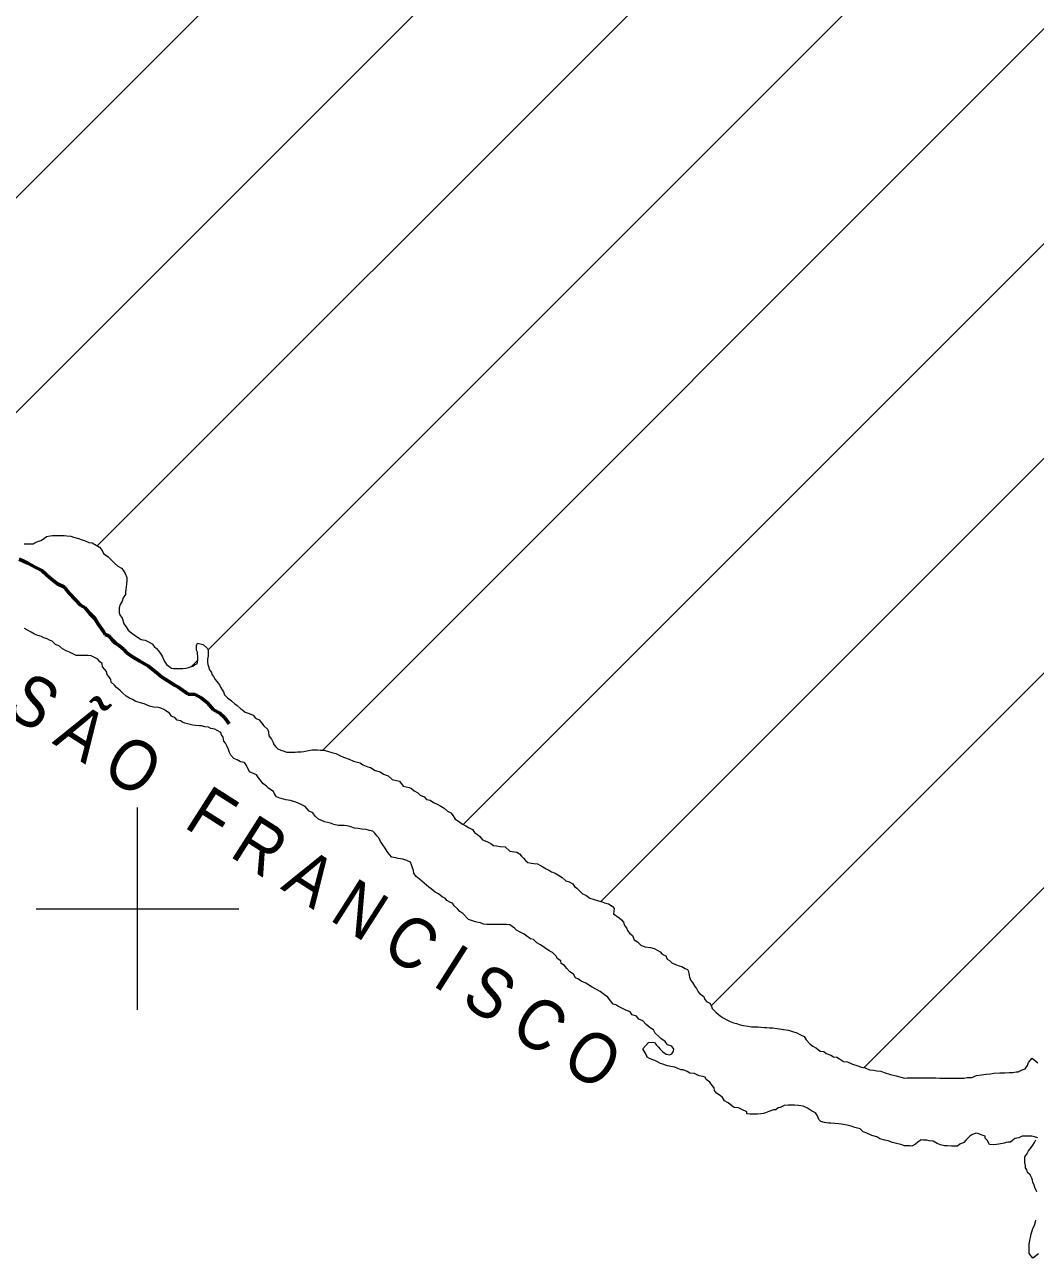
# Model space of a CAD drawing. Extents: x 553962 to 842807, y 8883888 to 9032388.
# Drawn here: x 648886 to 658870, y 8921547 to 8933733 of the extents above; entities that cross this region are included whole.
import ezdxf

# ---------------------------------------------------------------- set-up
doc = ezdxf.new("R2010")
doc.units = 0
doc.header["$LTSCALE"] = 160
doc.linetypes.add('LONG_DASH_SHORT_DASH', pattern=[9.9, 6, -1.2, 1.5, -1.2])
for name, color, linetype, lineweight in [('1', 7, 'Continuous', 13), ('21', 7, 'Continuous', 25), ('22', 7, 'Continuous', 35), ('30', 7, 'Continuous', 13), ('34', 7, 'LONG_DASH_SHORT_DASH', 60)]:
    doc.layers.add(name, color=color, linetype=linetype, lineweight=lineweight)

msp = doc.modelspace()

# ---------------------------------------------------------------- linework, layer by layer
at = {"layer": '1'}
for p, q in [((650000, 8924000), (650000, 8926000)), ((649000, 8925000), (651000, 8925000))]:
    msp.add_line(p, q, dxfattribs=at)
at = {"layer": '21', "lineweight": 13}
for points in [[(648881.2, 8928604.9), (648911.2, 8928604.7), (648948.7, 8928604.5), (648968.7, 8928604.3), (648988.8, 8928619.2), (649026.4, 8928631.5), (649046.5, 8928638.9), (649076.6, 8928658.7), (649101.8, 8928676.1), (649136.9, 8928683.3), (649161.9, 8928688.2), (649201.9, 8928687.9), (649236.9, 8928687.7), (649277, 8928687.4), (649301.9, 8928684.7), (649341.9, 8928679.5), (649369.4, 8928671.8), (649416.8, 8928656.4), (649454.2, 8928643.7), (649476.7, 8928636), (649519, 8928618.2), (649551.5, 8928613), (649591.3, 8928590.2), (649626.2, 8928569.9), (649651, 8928539.7), (649665.8, 8928509.6), (649688.2, 8928491.9), (649710.5, 8928476.8), (649742.8, 8928444), (649772.6, 8928413.8), (649804.9, 8928383.5), (649842.2, 8928363.2), (649859.6, 8928343.1), (649876.8, 8928310.4), (649894.1, 8928270.2), (649893.8, 8928240.2), (649891.1, 8928210.2), (649888.3, 8928177.7), (649885.7, 8928155.1), (649880.5, 8928127.6), (649880.3, 8928105.1), (649860, 8928070.2), (649847.3, 8928037.7), (649829.5, 8928005.3), (649819.3, 8927972.8), (649819, 8927942.8), (649818.9, 8927922.8), (649826.2, 8927902.7), (649848.5, 8927870), (649855.8, 8927849.9), (649865.6, 8927814.8), (649887.9, 8927784.6), (649907.6, 8927751.9), (649944.9, 8927721.6), (649967.3, 8927704), (649999.6, 8927683.7), (650037, 8927658.4), (650076.9, 8927653.2), (650116.8, 8927632.9), (650146.7, 8927617.7), (650164, 8927590), (650186.3, 8927569.8), (650203.7, 8927549.7), (650228.5, 8927519.5), (650248.3, 8927489.3), (650258.1, 8927461.7), (650270.4, 8927439.1), (650287.7, 8927413.9), (650310.1, 8927396.3), (650335, 8927376.1), (650357.4, 8927373.4), (650380, 8927373.3), (650405, 8927373.1), (650425, 8927373), (650447.5, 8927372.8), (650480, 8927375.1), (650505.1, 8927382.5), (650525.1, 8927389.8), (650545.2, 8927394.7), (650567.8, 8927412.1), (650590.4, 8927419.4), (650595.7, 8927454.5), (650595.8, 8927474.5), (650596, 8927494.5), (650593.6, 8927514.6), (650593.8, 8927534.6), (650583.9, 8927554.7), (650584.1, 8927577.2), (650584.2, 8927597.2), (650591.9, 8927622.2), (650649.4, 8927609.3), (650689.1, 8927574), (650699, 8927553.9), (650698.7, 8927521.4), (650698.5, 8927498.8), (650693.3, 8927466.3), (650693.1, 8927436.3)], [(649677.1, 8927362.9), (649654.8, 8927390.6), (649650, 8927420.7), (649627.6, 8927438.3), (649607.8, 8927466), (649575.4, 8927481.2), (649543, 8927496.5), (649513, 8927501.7), (649485.5, 8927501.9), (649445.5, 8927502.1), (649423, 8927502.3), (649393, 8927502.5), (649368.1, 8927515.2), (649328.2, 8927532.9), (649295.8, 8927548.2), (649260.9, 8927565.9), (649231.1, 8927593.7), (649188.7, 8927611.5), (649156.5, 8927641.7), (649131.5, 8927651.9), (649109.1, 8927664.6), (649074.2, 8927677.3), (649051.8, 8927687.5), (649016.8, 8927697.7), (648981.9, 8927710.5), (648949.5, 8927730.7), (648914.7, 8927751), (648882.3, 8927768.7)], [(650693.1, 8927436.3), (650695.4, 8927411.2), (650702.7, 8927391.2), (650712.5, 8927361.1), (650729.8, 8927333.4), (650734.6, 8927313.3), (650749.5, 8927293.2), (650766.8, 8927265.6), (650784.1, 8927242.9), (650808.9, 8927212.7), (650821.2, 8927190.1), (650836, 8927162.5), (650848.4, 8927142.3), (650860.7, 8927112.2), (650890.5, 8927082), (650927.8, 8927054.2), (650962.5, 8927023.9), (650984.9, 8927006.3), (651019.7, 8926973.5), (651042.1, 8926960.8), (651064.5, 8926943.1), (651101.9, 8926927.9), (651141.8, 8926912.6), (651166.6, 8926882.4), (651201.5, 8926867.1), (651223.7, 8926836.9), (651248.5, 8926806.7), (651285.8, 8926773.9), (651295.6, 8926746.3), (651297.8, 8926708.8), (651322.6, 8926676.1), (651339.8, 8926640.9), (651347.2, 8926620.8), (651367, 8926600.7), (651386.9, 8926580.5), (651416.8, 8926565.3), (651449.2, 8926555.1), (651471.6, 8926547.4), (651521.7, 8926547.1), (651559.2, 8926546.8), (651581.7, 8926549.2), (651616.7, 8926551.4), (651641.8, 8926553.8), (651674.3, 8926558.6), (651706.9, 8926565.9), (651726.9, 8926568.2), (651759.4, 8926568), (651779.4, 8926567.9), (651804.5, 8926567.7), (651842, 8926567.5), (651876.9, 8926557.2), (651919.3, 8926541.9), (651959.3, 8926534.2), (652006.6, 8926511.3), (652036.5, 8926496.1), (652091.4, 8926478.2), (652133.8, 8926457.9), (652198.7, 8926442.4), (652226, 8926422.2), (652275.9, 8926401.9), (652303.3, 8926394.2), (652348.2, 8926366.3), (652398.1, 8926351), (652430.4, 8926330.8), (652475.3, 8926312.9), (652517.6, 8926277.6), (652587.5, 8926259.6), (652624.6, 8926211.8), (652684.5, 8926198.9), (652706.9, 8926186.2), (652731.8, 8926166), (652769.2, 8926145.8), (652791.5, 8926123.1), (652831.4, 8926105.3), (652856.2, 8926080.1), (652891.2, 8926072.3), (652926, 8926049.6), (652960.9, 8926031.8), (652998.2, 8926011.6), (653030.6, 8925993.8), (653062.9, 8925963.6), (653095.3, 8925948.3), (653117.6, 8925918.1), (653137.3, 8925885.5), (653172.2, 8925865.2), (653212, 8925834.9), (653244.4, 8925819.7), (653269.3, 8925802), (653309.2, 8925784.2), (653328.9, 8925754), (653358.8, 8925733.8), (653383.6, 8925713.6), (653408.4, 8925680.9), (653450.8, 8925663.1), (653490.7, 8925645.3), (653515.5, 8925625.1), (653548, 8925619.9), (653583, 8925614.6), (653633, 8925611.8), (653677.7, 8925568.9), (653747.6, 8925558.5)], [(652551.7, 8925501.3), (652511.7, 8925509.1), (652489.4, 8925536.8), (652467.1, 8925566.9), (652447.3, 8925597.1), (652425.1, 8925632.3), (652400.3, 8925665), (652383.1, 8925700.2), (652363.2, 8925720.3), (652343.4, 8925745.5), (652323.6, 8925765.7), (652291.1, 8925773.4), (652258.7, 8925783.6), (652216.2, 8925786.4), (652178.7, 8925791.7), (652143.7, 8925796.9), (652108.8, 8925809.7), (652068.9, 8925819.9), (652041.4, 8925822.6), (652003.9, 8925822.9), (651981.4, 8925823), (651938.9, 8925833.3), (651906.5, 8925843.5), (651849.1, 8925858.9), (651826.6, 8925866.6), (651789.2, 8925884.4), (651757, 8925914.6), (651732.2, 8925947.3), (651697.3, 8925962.6), (651677.5, 8925987.8), (651655.1, 8926010.4), (651617.8, 8926030.7), (651565.4, 8926051.1), (651510.5, 8926069), (651465.6, 8926076.8), (651443.1, 8926081.9), (651405.7, 8926092.2), (651373.2, 8926104.9), (651353.5, 8926135.1), (651343.6, 8926157.7), (651316.2, 8926172.9), (651293.8, 8926190.6), (651274, 8926210.7), (651239.2, 8926238.5), (651214.4, 8926268.7), (651194.6, 8926293.9), (651177.3, 8926321.5), (651107.5, 8926352), (651078, 8926414.8), (651055.7, 8926445), (651018.2, 8926450.2), (650983.3, 8926470.5), (650950.9, 8926483.2), (650921.2, 8926516), (650908.9, 8926543.6), (650899.1, 8926573.7), (650886.8, 8926603.8), (650869.6, 8926636.5), (650852.2, 8926656.6), (650847.5, 8926694.2), (650830.2, 8926716.9), (650822.8, 8926742), (650788, 8926759.7), (650763.1, 8926774.9), (650725.6, 8926780.2), (650703.2, 8926792.8), (650665.7, 8926798.1), (650633.2, 8926805.8), (650613.2, 8926805.9), (650573.2, 8926811.2), (650545.8, 8926813.9), (650505.8, 8926821.7), (650468.4, 8926834.4), (650445.9, 8926842.1), (650423.5, 8926854.8), (650391.1, 8926862.5), (650371.2, 8926885.1), (650336.3, 8926902.9), (650316.6, 8926933.1), (650281.7, 8926953.3), (650259.3, 8926968.5), (650229.4, 8926981.2), (650207, 8926988.9), (650159.5, 8926991.7), (650119.5, 8926999.5), (650067.1, 8927022.3), (650029.7, 8927032.6), (649982.3, 8927047.9), (649952.4, 8927065.7), (649920, 8927080.9), (649887.7, 8927101.1), (649850.4, 8927131.4), (649830.5, 8927154.1), (649793.3, 8927186.9), (649773.4, 8927207.1), (649741.1, 8927237.3), (649736.3, 8927264.9), (649716.6, 8927295.1), (649699.2, 8927315.2), (649694.4, 8927342.8), (649677.1, 8927362.9)], [(655048.9, 8923677.2), (655084, 8923682), (655108.9, 8923679.3), (655128.7, 8923651.7), (655148.6, 8923631.5), (655163.5, 8923611.4), (655190.8, 8923586.2), (655223.1, 8923563.4), (655258.1, 8923558.2), (655278.1, 8923565.5), (655295.9, 8923593), (655298.5, 8923613), (655278.7, 8923640.7), (655236.3, 8923655.9), (655211.6, 8923688.7), (655171.8, 8923716.5), (655151.9, 8923736.6), (655114.6, 8923771.9), (655097.4, 8923804.6), (655065, 8923824.8), (655025.2, 8923857.6), (654993, 8923892.9), (654953.1, 8923908.2), (654928.3, 8923938.4), (654888.4, 8923951.2), (654866.1, 8923981.3), (654823.7, 8923996.7), (654786.4, 8924016.9), (654746.5, 8924037.2), (654724.1, 8924049.9), (654699.1, 8924057.6), (654664.5, 8924102.8), (654647.1, 8924125.5), (654614.8, 8924148.2), (654570, 8924183.6), (654492.8, 8924224.2), (654428.1, 8924264.6), (654383.2, 8924285), (654358.3, 8924302.7), (654326, 8924317.9), (654306.2, 8924353.1), (654271.4, 8924375.8), (654241.6, 8924408.6), (654219.3, 8924438.8), (654187, 8924459), (654182.2, 8924486.6), (654147.3, 8924506.8), (654140, 8924526.9), (654120.1, 8924547.1), (654100.2, 8924567.2), (654067.8, 8924582.5), (654025.6, 8924612.8), (653980.8, 8924643.1), (653945.9, 8924663.4), (653913.6, 8924696.2), (653883.7, 8924701.4), (653846.4, 8924729.1), (653819, 8924749.3), (653781.6, 8924767.1), (653744.3, 8924787.4), (653724.4, 8924807.6), (653702, 8924825.2), (653679.6, 8924840.4), (653644.6, 8924843.1), (653614.6, 8924843.3), (653584.6, 8924843.5), (653542.1, 8924843.8), (653507.1, 8924844.1), (653487.1, 8924844.2), (653452.1, 8924844.4), (653417.1, 8924847.2), (653389.7, 8924859.8), (653367.2, 8924865), (653339.7, 8924870.2), (653269.9, 8924893.2), (653215.3, 8924953.6), (653182.9, 8924971.4), (653163.1, 8924999), (653128.3, 8925029.3), (653113.5, 8925054.4), (653091.1, 8925062.1), (653056.2, 8925082.4), (653041.3, 8925102.5), (653009, 8925117.7), (652974.2, 8925148), (652939.3, 8925163.2), (652902, 8925196), (652879.6, 8925213.7), (652832.4, 8925251.6), (652807.5, 8925271.8), (652785.2, 8925291.9), (652752.9, 8925319.7), (652730.6, 8925352.4), (652725.8, 8925377.5), (652718.5, 8925405.1), (652708.7, 8925432.7), (652696.4, 8925460.3), (652661.5, 8925478), (652621.6, 8925490.8), (652574.1, 8925496.1), (652551.7, 8925501.3)], [(653747.6, 8925558.5), (653772.5, 8925540.8), (653794.9, 8925520.6), (653814.7, 8925497.9), (653834.5, 8925475.3), (653856.9, 8925457.6), (653891.9, 8925449.9), (653914.4, 8925447.2), (653951.8, 8925444.4), (653974.3, 8925431.8), (654004.1, 8925414.1), (654036.5, 8925393.8), (654068.9, 8925376.1), (654091.3, 8925365.9), (654126.2, 8925350.7), (654158.6, 8925330.4), (654195.9, 8925307.7), (654233.2, 8925274.9), (654265.6, 8925267.1), (654300.5, 8925246.9), (654317.8, 8925219.2), (654340.2, 8925204.1), (654360.1, 8925183.9), (654394.8, 8925148.6), (654429.7, 8925133.4), (654469.5, 8925105.6), (654511.9, 8925090.2), (654554.3, 8925077.5), (654589.3, 8925069.7), (654614.2, 8925057), (654651.7, 8925049.3), (654689, 8925026.5), (654708.8, 8925001.3), (654703.4, 8924948.8), (654758.1, 8924908.4), (654783, 8924890.7), (654800.3, 8924868), (654812.6, 8924832.9), (654829.9, 8924812.8), (654842.2, 8924785.1), (654862, 8924757.5), (654891.9, 8924734.7), (654906.6, 8924692.1), (654938.9, 8924674.3), (654973.7, 8924639.1), (655013.6, 8924623.8), (655068.5, 8924615.9), (655103.5, 8924605.7), (655140.9, 8924587.9), (655163.2, 8924572.7), (655183.1, 8924550.1), (655218, 8924534.8), (655232.8, 8924502.2), (655255.2, 8924489.5), (655277.5, 8924466.8), (655314.9, 8924449), (655352.3, 8924436.3), (655377.2, 8924428.6), (655409.6, 8924410.9), (655434.6, 8924400.7), (655444.4, 8924380.6), (655446.8, 8924360.6), (655454, 8924325.4), (655466.2, 8924290.3), (655483.6, 8924270.2), (655505.8, 8924232.5), (655523.2, 8924212.3), (655540.4, 8924179.7), (655555.3, 8924159.6), (655590.1, 8924136.8), (655604.9, 8924104.1), (655622.2, 8924084), (655654.6, 8924066.3), (655671.9, 8924036.1), (655676.8, 8924016), (655696.6, 8923995.9), (655716.5, 8923975.7), (655756.2, 8923942.9), (655786.1, 8923922.7), (655821, 8923902.4), (655855.8, 8923887.2), (655888.3, 8923874.4), (655918.2, 8923866.7), (655953.1, 8923854), (655988.1, 8923846.2), (656028.1, 8923838.5), (656065.5, 8923833.2), (656098, 8923833), (656133.1, 8923832.8), (656158, 8923830.1), (656193, 8923827.4), (656213, 8923827.2), (656243, 8923824.5), (656278, 8923821.8), (656318, 8923816.5), (656343, 8923813.9), (656383, 8923808.6), (656430.4, 8923800.8), (656470.4, 8923788), (656515.3, 8923772.7), (656550.1, 8923754.9)], [(658100, 8922655.6), (658065, 8922655.8), (658042.5, 8922656), (657999.9, 8922656.3), (657972.4, 8922659), (657932.5, 8922666.7), (657900.1, 8922679.5), (657860.2, 8922702.3), (657820.2, 8922707.5), (657797.8, 8922715.2), (657762.8, 8922715.4), (657742.8, 8922715.6), (657707.6, 8922693.3), (657684.9, 8922673.4), (657649.8, 8922656.1), (657629.8, 8922656.2), (657609.8, 8922656.3), (657577.2, 8922656.6), (657542.3, 8922671.8), (657499.9, 8922682.1), (657460, 8922689.9), (657415.1, 8922707.7), (657382.6, 8922712.9), (657335.2, 8922728.3), (657305.3, 8922746), (657255.4, 8922761.3), (657205.5, 8922781.7), (657168.1, 8922797), (657138.3, 8922824.7), (657085.9, 8922837.6), (657051, 8922852.8), (657011, 8922860.6), (656973.6, 8922868.4), (656928.6, 8922873.7), (656888.6, 8922878.9), (656848.6, 8922881.7), (656826.1, 8922881.8), (656786.2, 8922887.1), (656751.2, 8922897.4), (656731.4, 8922917.5), (656719.1, 8922952.7), (656696.8, 8922982.8), (656659.5, 8923003.1), (656619.7, 8923030.9), (656577.3, 8923048.7), (656554.8, 8923051.4), (656529.8, 8923056.6), (656489.8, 8923059.3), (656447.3, 8923059.6), (656427.3, 8923059.7), (656389.8, 8923055), (656349.6, 8923035.2), (656329.6, 8923032.8), (656306.9, 8923013), (656284.4, 8923013.1), (656236.7, 8922995.9), (656204.1, 8922983.6), (656184.1, 8922978.7), (656159, 8922973.9), (656124, 8922971.6), (656089, 8922971.8), (656051.5, 8922972.1), (656019, 8922974.8), (656019.1, 8922994.8), (655971.8, 8923015.2), (655936.9, 8923032.9), (655894.4, 8923035.7), (655872, 8923053.4), (655834.7, 8923083.7), (655799.9, 8923103.9), (655780.1, 8923136.6), (655755.2, 8923154.3), (655720.4, 8923177.1), (655700.6, 8923204.7), (655695.8, 8923229.8), (655675.9, 8923252.5), (655653.7, 8923285.2), (655618.9, 8923312.9), (655609, 8923335.5), (655584.1, 8923343.2), (655549.1, 8923350.9), (655504.3, 8923371.3), (655456.8, 8923376.6), (655429.4, 8923391.8), (655392, 8923407.1), (655369.5, 8923409.7), (655339.6, 8923422.4), (655307.2, 8923435.2), (655269.7, 8923442.9), (655237.2, 8923448.2), (655214.8, 8923455.8), (655189.8, 8923463.5), (655167.4, 8923471.1), (655137.5, 8923486.4), (655112.6, 8923501.5), (655080.1, 8923509.3), (655057.7, 8923521.9), (655035.3, 8923534.6), (655028, 8923554.7), (654990.9, 8923617.5), (655048.9, 8923677.2)], [(656550.1, 8923754.9), (656587.5, 8923737.1), (656607.3, 8923704.5), (656647, 8923661.6), (656671.8, 8923641.4), (656706.7, 8923623.7), (656744, 8923593.4), (656779, 8923588.2), (656803.8, 8923570.5), (656848.7, 8923552.7), (656876.1, 8923537.4), (656908.6, 8923532.2), (656936, 8923517), (656975.8, 8923491.7), (657013.3, 8923486.5), (657063.2, 8923466.1), (657105.6, 8923450.8), (657153, 8923435.5), (657190.4, 8923427.7), (657230.3, 8923409.9), (657272.8, 8923404.6), (657302.8, 8923399.4), (657345.2, 8923394.1), (657377.7, 8923381.4), (657437.6, 8923363.5), (657495, 8923348.1), (657577.3, 8923327.5), (657604.9, 8923329.8), (657624.9, 8923329.7), (657664.9, 8923329.4), (657732.4, 8923329), (657805, 8923328.5), (657862.5, 8923328.1), (657887.5, 8923328), (657925, 8923327.7), (657945, 8923327.6), (657992.5, 8923327.3), (658027.5, 8923327), (658082.6, 8923326.7), (658110.1, 8923326.5), (658167.6, 8923326.1), (658197.7, 8923333.4), (658242.7, 8923333.1), (658290.3, 8923352.8), (658337.9, 8923360), (658383, 8923364.7), (658428, 8923369.5), (658460.6, 8923374.2), (658518.2, 8923378.9), (658568.2, 8923378.5), (658610.7, 8923380.8), (658645.7, 8923383), (658680.8, 8923387.8), (658700.8, 8923390.2), (658741, 8923407.4), (658768.6, 8923417.3), (658791.3, 8923452.2), (658801.5, 8923479.6), (658839.4, 8923524.4), (658894.1, 8923476.5)], [(658896, 8922738), (658861, 8922748.2), (658836, 8922753.4), (658803.5, 8922753.6), (658778.5, 8922753.8), (658738.5, 8922754), (658705.8, 8922736.7), (658665.8, 8922729.5), (658645.6, 8922712.1), (658625.5, 8922694.7), (658603, 8922694.8), (658580.4, 8922690), (658560.4, 8922682.6), (658510.3, 8922675.4), (658485.2, 8922670.6), (658452.7, 8922668.3), (658417.7, 8922671), (658395.5, 8922713.7), (658375.7, 8922733.9), (658373.3, 8922753.9), (658343.4, 8922764.2), (658303.5, 8922779.4), (658281, 8922782.1), (658243.4, 8922767.3), (658223.2, 8922752.4), (658182.9, 8922712.7), (658162.8, 8922690.2), (658122.6, 8922673), (658100, 8922655.6)], [(658884.4, 8922202.3), (658864.7, 8922247.5), (658859.9, 8922270.1), (658845.1, 8922297.7), (658842.7, 8922317.7), (658835.4, 8922337.8), (658818.1, 8922370.5), (658793.3, 8922393.2), (658786, 8922420.8), (658773.6, 8922440.9), (658771.3, 8922460.9), (658766.5, 8922493.5), (658766.8, 8922523.5), (658767, 8922548.6), (658784.7, 8922576), (658802.4, 8922608.4), (658827.7, 8922640.8), (658845.4, 8922663.2), (658863.1, 8922690.6), (658875.8, 8922718.1)], [(658899.7, 8921591.3), (658844.4, 8921546.6), (658809.7, 8921594.4), (658807.5, 8921627), (658807.6, 8921649.5), (658807.9, 8921684.6), (658815.7, 8921724.6), (658823.4, 8921752.1), (658828.7, 8921787.1), (658838.9, 8921817.1), (658844.1, 8921842.1), (658856.8, 8921864.5), (658869.5, 8921894.5), (658874.8, 8921924.5)]]:
    msp.add_lwpolyline(points, dxfattribs=at)
at = {"layer": '30'}
for p, q in [((647181.2, 8930404.5), (658840.6, 8942063.9)), ((647880.9, 8928982.8), (660125.3, 8941227.3)), ((649602.9, 8928583.5), (661460.3, 8940440.9)), ((650697.5, 8927556.8), (662763.4, 8939622.7)), ((651829.6, 8926567.6), (663798.1, 8938536.1)), ((653216.2, 8925832.9), (664832.8, 8937449.5)), ((654577.1, 8925072.4), (665867.5, 8936362.8)), ((655668.3, 8924042.3), (666902.2, 8935276.2)), ((657177.7, 8923430.4), (667936.9, 8934189.6)), ((650532.2, 8927391.6), (650595.7, 8927455))]:
    msp.add_line(p, q, dxfattribs=at)
at = {"layer": '34'}
msp.add_lwpolyline([(650905.5, 8926825.8), (650861.5, 8926885.3), (650814.4, 8926933.1), (650752.1, 8926963.5), (650692.5, 8927033.8), (650627.8, 8927081.7), (650570.6, 8927117.1), (650500.6, 8927119.9), (650398.6, 8927193.1), (650373.7, 8927205.7), (650236.8, 8927291.5), (650194.5, 8927326.8), (650107.5, 8927397.3), (650022.8, 8927445.3), (649950.6, 8927488.2), (649895.8, 8927528.5), (649861.1, 8927563.7), (649823.8, 8927596.5), (649784, 8927624.2), (649754.2, 8927654.4), (649717, 8927697.1), (649682.1, 8927707.3), (649664.8, 8927737.4), (649607.8, 8927817.8), (649578.1, 8927868), (649528.5, 8927915.8), (649481.4, 8927976.1), (649439, 8927996.4), (649332.2, 8928109.6), (649309.9, 8928137.2), (649277.7, 8928177.4), (649210.4, 8928210.3), (649150.7, 8928255.7), (649101, 8928298.5), (649053.8, 8928341.2), (648989, 8928374.1), (648916.8, 8928414.6), (648829.6, 8928452.5)], dxfattribs=at)

# ---------------------------------------------------------------- texts
at = {"layer": '22', "width": 0.9}
msp.add_text('R I O   S Ã O   F R A N C I S C O', height=500, rotation=327.505, dxfattribs=at).set_placement((647062, 8927967.9))

doc.saveas('drawing.dxf')
